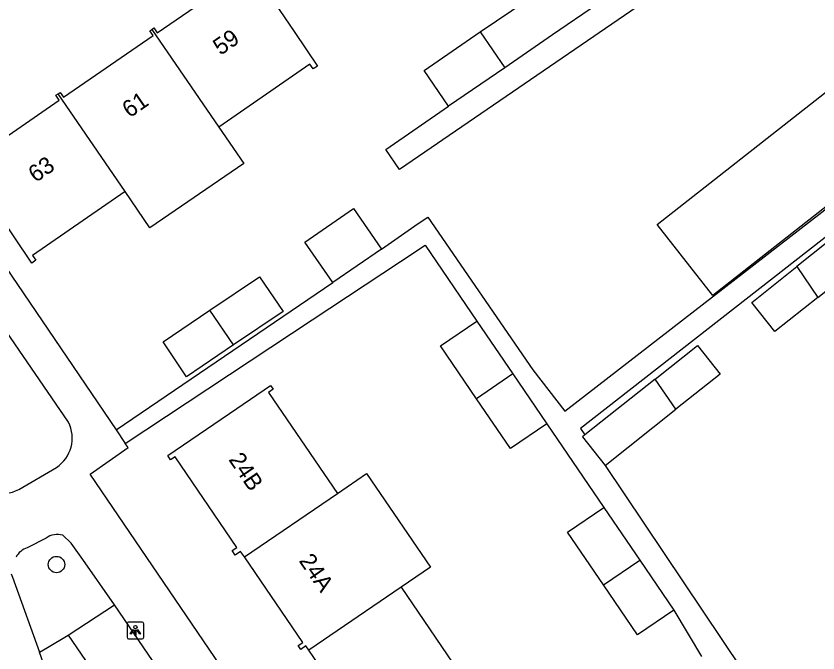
# Model space of a CAD drawing. Extents: x 157466 to 158888, y 383063 to 384677.
# Drawn here: x 158021.51 to 158069.41, y 383420.9 to 383458.96 of the extents above; entities that cross this region are included whole.
import ezdxf

# ---------------------------------------------------------------- set-up
doc = ezdxf.new("R2010")
doc.units = 0
for name, color, linetype in [('IMGEO_Boom', 7, 'Continuous'), ('IMGEO_Groenvoorziening', 7, 'Continuous'), ('IMGEO_Lichtpunt', 7, 'Continuous'), ('IMGEO_Pand', 7, 'Continuous'), ('IMGEO_Pand_nummerreeks', 7, 'Continuous'), ('IMGEO_Voetpad_open', 7, 'Continuous')]:
    doc.layers.add(name, color=color, linetype=linetype)

msp = doc.modelspace()

# ---------------------------------------------------------------- linework, layer by layer
at = {"layer": 'IMGEO_Boom'}
msp.add_circle((158023.928, 383426.184), 0.489, dxfattribs=at)
at = {"layer": 'IMGEO_Groenvoorziening'}
for points in [[(158024.62, 383421.967), (158027.4, 383423.773)], [(158022.919, 383420.946), (158023.399, 383421.234), (158024.62, 383421.967)], [(158024.62, 383421.967), (158033.06, 383409.607)]]:
    msp.add_lwpolyline(points, dxfattribs=at)
at = {"layer": 'IMGEO_Lichtpunt'}
for p, q in [((158028.139, 383422.648), (158028.139, 383421.841)), ((158028.139, 383422.648), (158028.139, 383421.841)), ((158029.041, 383422.743), (158028.233, 383422.743)), ((158029.041, 383422.743), (158028.233, 383422.743)), ((158029.135, 383421.841), (158029.135, 383422.648)), ((158029.135, 383421.841), (158029.135, 383422.648)), ((158028.233, 383421.747), (158029.041, 383421.747)), ((158028.233, 383421.747), (158029.041, 383421.747))]:
    msp.add_line(p, q, dxfattribs=at)
for points in [[(158028.513, 383422.312), (158028.552, 383422.284), (158028.364, 383422.022), (158028.326, 383422.049), (158028.513, 383422.312)], [(158028.615, 383422.264), (158028.662, 383422.264), (158028.662, 383421.942), (158028.615, 383421.942), (158028.615, 383422.264)], [(158028.725, 383422.284), (158028.763, 383422.311), (158028.95, 383422.049), (158028.911, 383422.021), (158028.725, 383422.284)]]:
    msp.add_lwpolyline(points, dxfattribs=at)
msp.add_circle((158028.638, 383422.446), 0.0994, dxfattribs=at)
for centre, start, end in [((158028.233, 383422.648), 90, 180), ((158028.233, 383422.648), 90, 180), ((158029.041, 383422.648), 0, 90), ((158029.041, 383422.648), 0, 90), ((158028.233, 383421.841), 180, 270), ((158028.233, 383421.841), 180, 270), ((158029.041, 383421.841), 270, 0), ((158029.041, 383421.841), 270, 360)]:
    msp.add_arc(centre, 0.0946, start, end, dxfattribs=at)
at = {"layer": 'IMGEO_Pand'}
for points in [[(158029.621, 383458.161), (158029.745, 383458.246), (158029.944, 383457.958), (158035.297, 383461.644), (158035.098, 383461.932), (158035.365, 383462.116), (158038.16, 383457.97), (158039.512, 383455.963), (158039.264, 383455.796), (158039.069, 383456.087), (158033.617, 383452.326)], [(158049.231, 383458.006), (158052.091, 383459.967), (158054.765, 383461.801), (158056.233, 383459.659)], [(158056.233, 383459.659), (158053.559, 383457.825), (158050.702, 383455.866)], [(158024.02, 383454.305), (158024.144, 383454.39), (158024.343, 383454.102), (158029.696, 383457.788), (158029.497, 383458.076), (158029.621, 383458.161)], [(158029.621, 383458.161), (158033.617, 383452.326)], [(158047.351, 383453.569), (158045.883, 383455.711), (158049.231, 383458.006)], [(158049.231, 383458.006), (158050.702, 383455.866)], [(158050.702, 383455.866), (158047.351, 383453.569)], [(158063.14, 383442.265), (158059.813, 383446.508), (158071.094, 383455.355), (158074.421, 383451.112), (158063.14, 383442.265)], [(158028.02, 383448.465), (158026.616, 383447.496), (158022.5, 383444.656), (158022.698, 383444.367), (158022.451, 383444.196), (158018.295, 383450.363), (158018.543, 383450.534), (158018.742, 383450.246), (158024.095, 383453.932), (158023.896, 383454.22), (158024.02, 383454.305)], [(158028.02, 383448.465), (158024.02, 383454.305)], [(158033.617, 383452.326), (158035.11, 383450.146), (158029.5, 383446.304), (158028.02, 383448.465)], [(158040.423, 383443.033), (158038.759, 383445.452), (158041.668, 383447.454), (158043.332, 383445.035)], [(158069.407, 383442.147), (158072.061, 383444.255), (158073.783, 383445.623), (158072.4, 383447.364), (158070.678, 383445.996), (158068.149, 383443.987)], [(158043.332, 383445.035), (158040.423, 383443.033)], [(158069.407, 383442.147), (158066.84, 383440.108), (158065.457, 383441.849), (158068.149, 383443.987)], [(158068.149, 383443.987), (158069.407, 383442.147)], [(158033.088, 383441.374), (158036.057, 383443.379), (158037.461, 383441.3), (158034.506, 383439.304)], [(158034.506, 383439.304), (158031.699, 383437.408), (158030.295, 383439.487), (158033.088, 383441.374)], [(158034.506, 383439.304), (158033.088, 383441.374)], [(158049.016, 383436.093), (158046.866, 383439.244), (158049.038, 383440.726)], [(158049.038, 383440.726), (158051.188, 383437.575)], [(158059.684, 383437.269), (158062.206, 383439.272), (158063.566, 383437.559), (158060.921, 383435.459)], [(158051.188, 383437.575), (158049.016, 383436.093)], [(158051.188, 383437.575), (158053.223, 383434.593)], [(158035.15, 383426.636), (158034.925, 383426.966), (158034.607, 383426.749), (158034.427, 383427.013), (158034.702, 383427.2), (158031.008, 383432.625), (158030.743, 383432.445), (158030.569, 383432.701), (158034.702, 383435.516), (158036.715, 383436.887), (158036.871, 383436.658), (158036.592, 383436.468), (158040.707, 383430.426)], [(158059.684, 383437.269), (158055.476, 383433.927)], [(158060.921, 383435.459), (158059.684, 383437.269)], [(158053.223, 383434.593), (158051.051, 383433.111), (158049.016, 383436.093)], [(158056.699, 383432.106), (158060.921, 383435.459)], [(158055.476, 383433.927), (158055.339, 383433.818), (158056.699, 383432.106)], [(158040.707, 383430.426), (158042.452, 383431.616), (158046.261, 383426.032), (158044.512, 383424.838)], [(158035.15, 383426.636), (158040.707, 383430.426)], [(158056.592, 383424.969), (158054.443, 383428.118), (158056.615, 383429.6)], [(158056.615, 383429.6), (158058.764, 383426.451)], [(158038.995, 383421.074), (158038.829, 383421.318), (158038.524, 383421.111), (158038.367, 383421.343), (158038.632, 383421.523), (158035.15, 383426.636)], [(158056.592, 383424.969), (158058.764, 383426.451)], [(158058.764, 383426.451), (158060.8, 383423.467)], [(158060.8, 383423.467), (158058.628, 383421.985), (158056.592, 383424.969)], [(158044.512, 383424.838), (158038.995, 383421.074)], [(158044.512, 383424.838), (158048.284, 383419.3)], [(158042.804, 383415.561), (158042.471, 383415.422), (158042.33, 383415.629), (158042.586, 383415.803), (158038.995, 383421.074)]]:
    msp.add_lwpolyline(points, dxfattribs=at)
at = {"layer": 'IMGEO_Voetpad_open'}
for points in [[(158082.526, 383475.901), (158044.421, 383449.781), (158043.591, 383450.992), (158047.351, 383453.569)], [(158017.16, 383449.429), (158027.481, 383434.239)], [(158043.332, 383445.035), (158045.537, 383446.552), (158046.101, 383446.94), (158052.382, 383437.812), (158054.284, 383435.355), (158072.735, 383449.635)], [(158084.203, 383430.635), (158072.918, 383447.776), (158072.739, 383448.001), (158055.223, 383434.304), (158055.476, 383433.927)], [(158024.646, 383434.689), (158021.435, 383439.374), (158015.901, 383447.449)], [(158028.037, 383433.42), (158039.206, 383440.804), (158044.482, 383444.292), (158045.945, 383445.259), (158049.038, 383440.726)], [(158027.481, 383434.239), (158040.423, 383443.033)], [(158053.223, 383434.593), (158056.615, 383429.6)], [(158027.481, 383434.239), (158028.037, 383433.42)], [(158052.068, 383392.71), (158047.304, 383400.16), (158025.942, 383431.583), (158028.2, 383433.181), (158028.037, 383433.42)], [(158056.699, 383432.106), (158066.025, 383418.19)], [(158021.669, 383430.67), (158023.923, 383431.985)], [(158023.309, 383427.762), (158022.177, 383427.18)], [(158027.4, 383423.773), (158025.493, 383426.475), (158024.806, 383427.464), (158024.299, 383427.934)], [(158021.218, 383425.636), (158021.294, 383425.422), (158022.919, 383420.946)], [(158033.06, 383409.607), (158034.083, 383410.348), (158035.735, 383411.543), (158027.4, 383423.773)], [(158060.8, 383423.467), (158062.456, 383420.686)], [(158028.157, 383406.056), (158027.86, 383406.874), (158022.919, 383420.946)]]:
    msp.add_lwpolyline(points, dxfattribs=at)
for centre, radius, start, end in [((158022.749, 383433.748), 2.118, 303.6676, 26.3931), ((158020.779, 383432.302), 1.858, 198.0115, 298.6015), ((158023.976, 383426.859), 1.123, 73.271, 126.4411), ((158022.511, 383426.101), 1.13, 107.1825, 152.3441)]:
    msp.add_arc(centre, radius, start, end, dxfattribs=at)

# ---------------------------------------------------------------- texts
at = {"layer": 'IMGEO_Pand_nummerreeks'}
for s, rotation, p in [('59', 34.5471, (158033.717, 383456.575)), ('61', 34.5494, (158028.291, 383452.839)), ('63', 34.5471, (158022.681, 383448.976)), ('24B', 304.2518, (158034.174, 383432.453)), ('24A', 304.6594, (158038.374, 383426.404))]:
    msp.add_text(s, height=1, rotation=rotation, dxfattribs=at).set_placement(p)

doc.saveas('drawing.dxf')
